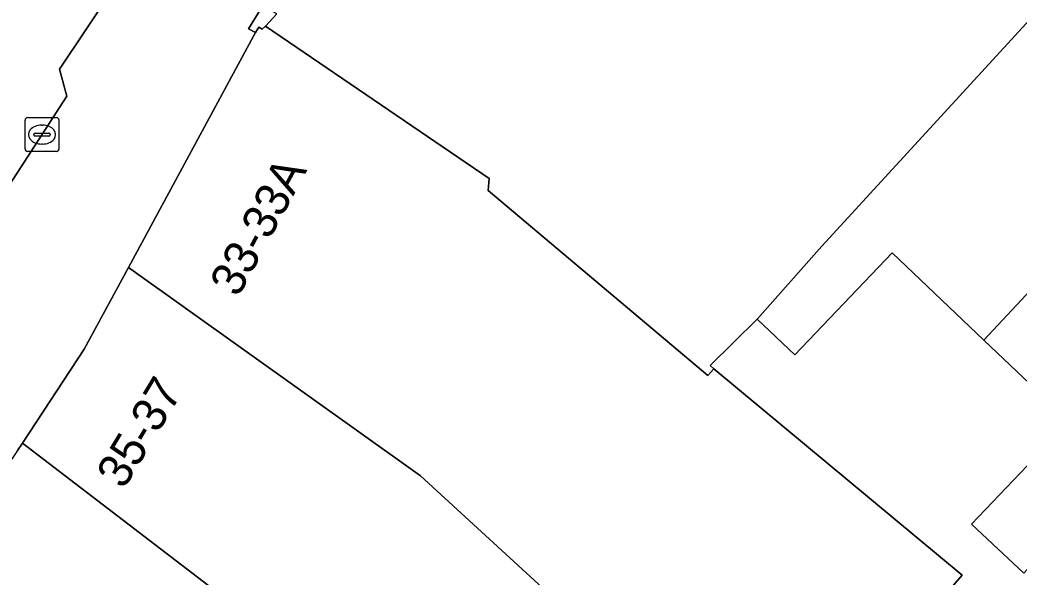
# Model space of a CAD drawing. Extents: x 160663 to 161506, y 382245 to 383291.
# Drawn here: x 161128.8 to 161158.3, y 383094.11 to 383110.57 of the extents above; entities that cross this region are included whole.
import ezdxf

# ---------------------------------------------------------------- set-up
doc = ezdxf.new("R2010")
doc.units = 0
for name, color, linetype in [('IMGEO_Erf', 7, 'Continuous'), ('IMGEO_Kolk', 7, 'Continuous'), ('IMGEO_Pand', 7, 'Continuous'), ('IMGEO_Pand_nummerreeks', 7, 'Continuous'), ('IMGEO_Voetpad_open', 7, 'Continuous'), ('IMGEO_Woonerf_open', 7, 'Continuous')]:
    doc.layers.add(name, color=color, linetype=linetype)

msp = doc.modelspace()

# ---------------------------------------------------------------- linework, layer by layer
at = {"layer": 'IMGEO_Erf'}
msp.add_lwpolyline([(161158.436, 383094.229), (161156.898, 383095.675), (161159.788, 383098.711), (161157.262, 383101.115), (161154.551, 383103.696), (161151.676, 383100.675), (161150.569, 383101.727), (161149.172, 383100.365), (161149.287, 383100.269), (161156.616, 383094.173), (161150.938, 383087.632), (161150.823, 383087.499), (161152.602, 383085.865), (161151.405, 383084.486), (161149.626, 383086.12), (161147.047, 383083.15), (161151.834, 383078.625), (161151.374, 383078.105), (161148.258, 383074.587), (161147.119, 383073.302), (161150.151, 383070.564), (161154.974, 383075.718), (161158.54, 383072.292)], dxfattribs=at)
at = {"layer": 'IMGEO_Kolk'}
for p, q in [((161129.023, 383107.685), (161129.875, 383107.685)), ((161128.948, 383106.759), (161128.948, 383107.611)), ((161129.436, 383107.465), (161129.461, 383107.465)), ((161129.949, 383107.611), (161129.949, 383106.759)), ((161129.207, 383107.179), (161129.207, 383107.191)), ((161129.645, 383107.142), (161129.247, 383107.142)), ((161129.25, 383107.228), (161129.648, 383107.228)), ((161129.691, 383107.191), (161129.691, 383107.179)), ((161129.459, 383106.905), (161129.434, 383106.905)), ((161129.875, 383106.685), (161129.023, 383106.685))]:
    msp.add_line(p, q, dxfattribs=at)
for points in [[(161129.023, 383107.685), (161129.875, 383107.685)], [(161128.948, 383106.759), (161128.948, 383107.611)], [(161129.949, 383107.611), (161129.949, 383106.759)], [(161129.875, 383106.685), (161129.023, 383106.685)]]:
    msp.add_lwpolyline(points, dxfattribs=at)
for centre, radius, start, end in [((161129.025, 383107.609), 0.0765, 91.552, 178.448), ((161129.025, 383107.609), 0.0765, 91.552, 178.448), ((161129.873, 383107.609), 0.0765, 1.552, 88.448), ((161129.873, 383107.609), 0.0765, 1.552, 88.448), ((161129.247, 383107.188), 0.0403, 85.8775, 175.7526), ((161129.244, 383107.178), 0.0366, 178.938, 274.7102), ((161129.648, 383107.185), 0.043, 264.8664, 352.4533), ((161129.652, 383107.19), 0.0386, 1.7309, 96.639), ((161129.025, 383106.761), 0.0765, 181.552, 268.448), ((161129.025, 383106.761), 0.0765, 181.552, 268.448), ((161129.873, 383106.761), 0.0765, 271.552, 358.448), ((161129.873, 383106.761), 0.0765, 271.552, 358.448)]:
    msp.add_arc(centre, radius, start, end, dxfattribs=at)
for centre, major_axis, ratio, start_param, end_param in [((161129.435, 383107.185), (-0.387, 0.002), 0.722429, 4.712389, 7.853982), ((161129.46, 383107.185), (-0.39, 0.002), 0.717154, 1.570796, 4.712389)]:
    msp.add_ellipse(centre, major_axis=major_axis, ratio=ratio, start_param=start_param, end_param=end_param, dxfattribs=at)
at = {"layer": 'IMGEO_Pand'}
msp.add_lwpolyline([(161136.38, 383110.75), (161136.042, 383110.391), (161142.649, 383105.883), (161142.622, 383105.53), (161149.111, 383100.068), (161149.287, 383100.269), (161149.172, 383100.365), (161150.569, 383101.727), (161152.47, 383103.892), (161159.385, 383111.434)], dxfattribs=at)
for points in [[(161163.346, 383107.644), (161159.385, 383111.434), (161152.47, 383103.892), (161150.569, 383101.727), (161151.676, 383100.675), (161154.551, 383103.696), (161157.262, 383101.115)], [(161132.001, 383103.26), (161140.625, 383097.102), (161150.938, 383087.632), (161156.616, 383094.173), (161149.287, 383100.269), (161149.111, 383100.068), (161142.622, 383105.53), (161142.649, 383105.883), (161136.042, 383110.391), (161135.953, 383110.296), (161135.846, 383110.361), (161135.754, 383110.198), (161135.635, 383109.987)], [(161167.225, 383103.932), (161163.346, 383107.644), (161157.262, 383101.115), (161159.788, 383098.711), (161156.898, 383095.675), (161158.436, 383094.229)], [(161140.625, 383097.102), (161132.001, 383103.26), (161130.695, 383100.843), (161128.867, 383098.067), (161136.559, 383092.177), (161144.172, 383085.477), (161151.374, 383078.105), (161151.834, 383078.625), (161147.047, 383083.15), (161149.626, 383086.12), (161150.823, 383087.499), (161150.938, 383087.632)], [(161148.258, 383074.587), (161151.374, 383078.105), (161144.172, 383085.477), (161136.559, 383092.177), (161128.867, 383098.067), (161128.727, 383097.855), (161125.919, 383093.682), (161132.177, 383088.928), (161140.297, 383081.749)]]:
    msp.add_lwpolyline(points, close=True, dxfattribs=at)
at = {"layer": 'IMGEO_Voetpad_open'}
msp.add_lwpolyline([(161128.727, 383097.855), (161128.867, 383098.067), (161130.695, 383100.843), (161132.001, 383103.26), (161135.635, 383109.987), (161135.754, 383110.198), (161135.548, 383110.31), (161135.957, 383110.98), (161135.559, 383111.197), (161136.343, 383112.538), (161137.33, 383113.736), (161137.536, 383113.57), (161143.565, 383123.455), (161144.392, 383124.992), (161143.502, 383124.543), (161141.184, 383123.375), (161139.128, 383122.904), (161137.681, 383120.657), (161129.967, 383109.115), (161130.179, 383108.315), (161124.699, 383099.854)], dxfattribs=at)
msp.add_lwpolyline([(161135.754, 383110.198), (161135.846, 383110.361), (161135.953, 383110.296), (161136.042, 383110.391), (161136.38, 383110.75), (161135.957, 383110.98), (161135.548, 383110.31)], close=True, dxfattribs=at)
at = {"layer": 'IMGEO_Woonerf_open'}
msp.add_lwpolyline([(161133.469, 383127.948), (161133.773, 383126.361), (161135.448, 383125.333), (161127.679, 383113.208), (161127.839, 383112.186), (161126.716, 383110.439), (161121.278, 383101.982), (161122.257, 383102.231), (161124.53, 383100.761), (161124.699, 383099.854), (161130.179, 383108.315), (161129.967, 383109.115), (161137.681, 383120.657), (161139.128, 383122.904), (161141.184, 383123.375), (161143.502, 383124.543), (161144.392, 383124.992), (161145.396, 383126.558), (161145.902, 383126.174), (161147.93, 383128.951)], dxfattribs=at)

# ---------------------------------------------------------------- texts
at = {"layer": 'IMGEO_Pand_nummerreeks'}
for s, rotation, p in [('33-33A', 61.5881, (161135.236, 383102.348)), ('35-37', 58.8886, (161131.859, 383096.677))]:
    msp.add_text(s, height=1, rotation=rotation, dxfattribs=at).set_placement(p)

doc.saveas('drawing.dxf')
